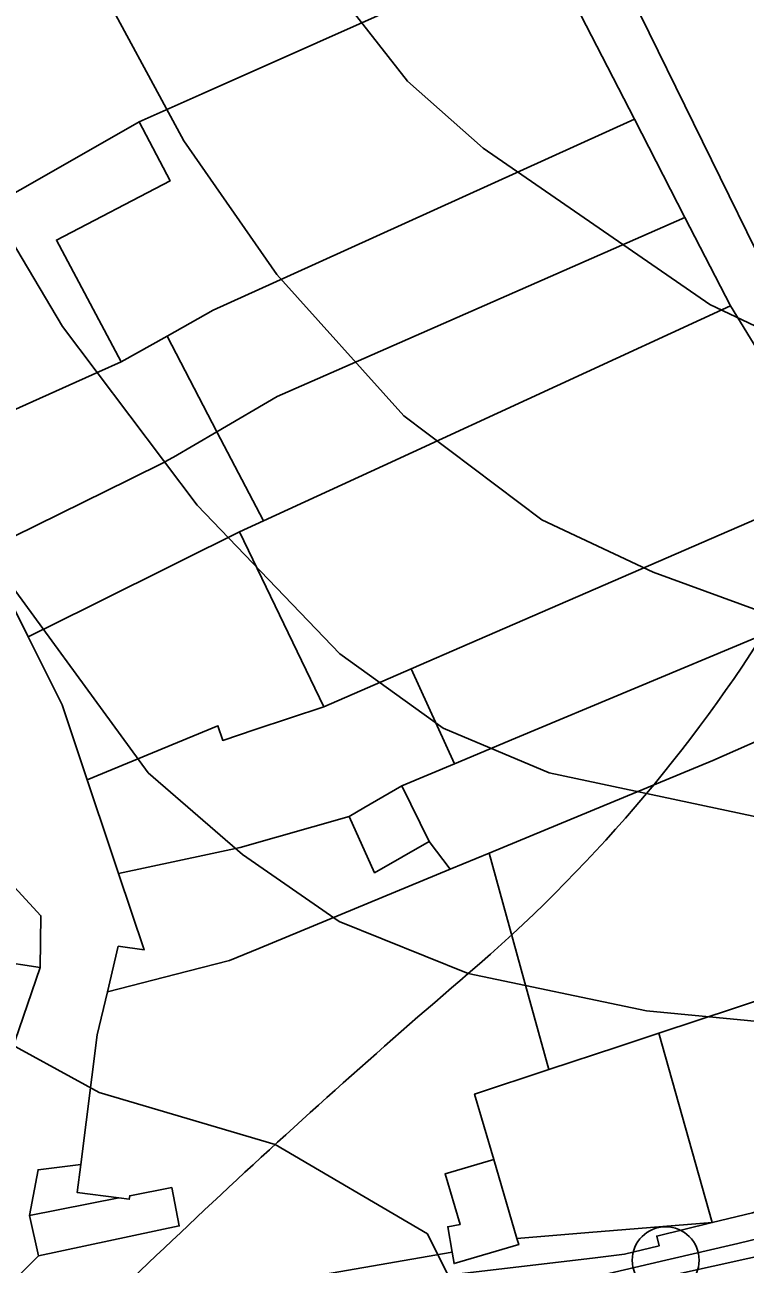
# Model space of a CAD drawing. Extents: x -510989 to -501240, y -1184665 to -1176098.
# Drawn here: x -509446 to -509349, y -1179177.1 to -1179010.4 of the extents above; entities that cross this region are included whole.
import ezdxf

# ---------------------------------------------------------------- set-up
doc = ezdxf.new("R2010")
doc.units = 0
for name, color, linetype in [('NAVRH_rozvodnice', 7, 'Continuous'), ('orna_puda', 7, 'Continuous'), ('ostatni_plocha_x_neplodna_puda', 7, 'Continuous'), ('ostatni_plocha_x_ostatni_komunikace', 7, 'Continuous'), ('ostatni_plocha_x_zelen', 7, 'Continuous'), ('STAV_systematicke_odvodneni', 7, 'Continuous'), ('trasovani_toku', 7, 'Continuous'), ('trvaly_travni_porost', 7, 'Continuous'), ('vodni_plocha_x_vodni_tok_v_koryte_umelem', 7, 'Continuous'), ('vrstevnice_01', 7, 'Continuous'), ('vrstevnice_02', 7, 'Continuous'), ('zahrada', 7, 'Continuous'), ('zastavena_plocha_a_nadvori', 7, 'Continuous')]:
    doc.layers.add(name, color=color, linetype=linetype)

msp = doc.modelspace()

# ---------------------------------------------------------------- linework, layer by layer
at = {"layer": 'NAVRH_rozvodnice'}
for centre, radius, start, end in [((-509520.53, -1178981.05), 206.51, 310.5349, 328.1578), ((-508714.16, -1179924.02), 1034.22, 130.53487, 135.81526)]:
    msp.add_arc(centre, radius, start, end, dxfattribs=at)
at = {"layer": 'orna_puda'}
msp.add_lwpolyline([(-509168.68, -1179001.25), (-509186.91, -1179112.93), (-509227.2, -1179130.58), (-509227.61, -1179129.78), (-509229.74, -1179125.67), (-509244.79, -1179130.96), (-509244.29, -1179132.39), (-509288.5, -1179147.94), (-509302.08, -1179154.08), (-509303.01, -1179147.86), (-509308.52, -1179128.81), (-509310.44, -1179125.02), (-509313.62, -1179118.71), (-509324.71, -1179096.71), (-509330.8, -1179088.53), (-509331.64, -1179086.16), (-509336.63, -1179072.15), (-509337.05, -1179070.97), (-509351.01, -1179048.21), (-509357.14, -1179036.31), (-509363.95, -1179023.08), (-509376.23, -1178999.23)], dxfattribs=at)
at = {"layer": 'ostatni_plocha_x_neplodna_puda'}
msp.add_lwpolyline([(-509370.08, -1179172.83), (-509353.48, -1179171.5), (-509360.95, -1179173.31), (-509360.63, -1179174.62), (-509365.3, -1179175.75), (-509369.25, -1179176.22), (-509387.89, -1179178.43), (-509407.51, -1179184.4), (-509426.18, -1179188.56), (-509427.46, -1179188.87), (-509427.1, -1179186.33), (-509426.36, -1179181.05), (-509405.73, -1179179.57), (-509405.81, -1179178.49), (-509388.48, -1179175.48), (-509388.21, -1179177), (-509379.51, -1179174.45), (-509379.76, -1179173.61)], close=True, dxfattribs=at)
msp.add_lwpolyline([(-509336.83, -1179187.66), (-509365, -1179194.05), (-509371.51, -1179195.53), (-509393.14, -1179200.44), (-509394.24, -1179195.88), (-509378.43, -1179191.77), (-509379.5, -1179187.64), (-509386.33, -1179189.42), (-509386.63, -1179188.27), (-509395.58, -1179190.6), (-509394.75, -1179193.79), (-509396.3, -1179194.16), (-509397.85, -1179187.79), (-509368.17, -1179180.61), (-509343.61, -1179175.2)], dxfattribs=at)
at = {"layer": 'ostatni_plocha_x_ostatni_komunikace'}
for points in [[(-509449, -1179085.73), (-509445.52, -1179092.72), (-509443.3, -1179097.19), (-509440.98, -1179101.85), (-509437.6, -1179111.93), (-509434.37, -1179121.57), (-509433.38, -1179124.54), (-509429.93, -1179134.83), (-509433.42, -1179134.33), (-509434.87, -1179140.46), (-509436.24, -1179146.26), (-509438.45, -1179163.67), (-509444.2, -1179164.38), (-509445.35, -1179170.55), (-509444.14, -1179175.97), (-509449.3, -1179181.16)], [(-509448.47, -1179150.42), (-509443.93, -1179137.2), (-509443.82, -1179130.22), (-509448.41, -1179125.27)]]:
    msp.add_lwpolyline(points, dxfattribs=at)
at = {"layer": 'ostatni_plocha_x_zelen'}
msp.add_lwpolyline([(-509438.45, -1179163.67), (-509438.93, -1179167.46), (-509433.32, -1179168.18), (-509445.35, -1179170.55), (-509444.2, -1179164.38)], close=True, dxfattribs=at)
at = {"layer": 'STAV_systematicke_odvodneni'}
msp.add_line((-509379.68, -1178975.25), (-509328.61, -1179079.56), dxfattribs=at)
at = {"layer": 'trasovani_toku'}
for p, q in [((-509350.01, -1179174.29), (-509340.29, -1179171.92)), ((-509359.74, -1179176.56), (-509350.01, -1179174.29)), ((-509369.48, -1179178.84), (-509359.74, -1179176.56))]:
    msp.add_line(p, q, dxfattribs=at)
msp.add_circle((-509359.74, -1179176.56), 4.5, dxfattribs=at)
at = {"layer": 'trvaly_travni_porost'}
msp.add_lwpolyline([(-509366.17, -1179147.85), (-509360.64, -1179146.03), (-509353.48, -1179171.5), (-509370.08, -1179172.83), (-509379.76, -1179173.61), (-509382.88, -1179163), (-509385.46, -1179154.22), (-509375.45, -1179150.92)], close=True, dxfattribs=at)
at = {"layer": 'vodni_plocha_x_vodni_tok_v_koryte_umelem'}
msp.add_lwpolyline([(-509343.61, -1179175.2), (-509368.17, -1179180.61), (-509397.85, -1179187.79), (-509403.94, -1179189.19), (-509416.39, -1179192.04), (-509416.75, -1179191.45), (-509417.62, -1179190.06), (-509439.64, -1179197.92), (-509440.59, -1179193.43), (-509425.83, -1179190.15), (-509426.18, -1179188.56), (-509407.51, -1179184.4), (-509387.89, -1179178.43), (-509369.25, -1179176.22), (-509365.3, -1179175.75), (-509360.63, -1179174.62), (-509360.95, -1179173.31), (-509353.48, -1179171.5), (-509348.06, -1179170.19)], dxfattribs=at)
at = {"layer": 'vrstevnice_01'}
for points in [[(-509206, -1179003), (-509228.81, -1179029), (-509240.09, -1179038), (-509253.09, -1179045), (-509275.69, -1179053), (-509294.31, -1179057), (-509324.09, -1179058), (-509343.31, -1179053), (-509353.81, -1179048), (-509384.31, -1179027), (-509394.5, -1179018), (-509410.91, -1178997)], [(-509366.81, -1179288), (-509369, -1179262), (-509367.91, -1179249), (-509361.59, -1179228), (-509351.59, -1179214), (-509340.19, -1179205), (-509328.81, -1179201), (-509279.31, -1179187), (-509242.81, -1179170), (-509232.5, -1179163), (-509218.81, -1179151), (-509215.09, -1179145), (-509203.31, -1179110), (-509212.09, -1179109), (-509230.59, -1179112), (-509313.69, -1179119), (-509337.81, -1179119), (-509375.41, -1179111), (-509389.69, -1179105), (-509403.59, -1179095), (-509422.81, -1179075), (-509440.91, -1179051), (-509456.41, -1179025), (-509462.91, -1179010)], [(-509386.81, -1179183), (-509391.81, -1179173), (-509412.31, -1179161), (-509436, -1179154), (-509450.59, -1179146), (-509461.69, -1179135), (-509470.19, -1179124), (-509496.41, -1179085), (-509509.31, -1179069), (-509522.59, -1179059), (-509541.69, -1179052), (-509547.91, -1179054), (-509552.91, -1179063), (-509554.69, -1179075), (-509554.5, -1179091), (-509547.81, -1179121), (-509543.5, -1179133), (-509538, -1179172), (-509548.41, -1179218)]]:
    msp.add_lwpolyline(points, dxfattribs=at)
at = {"layer": 'vrstevnice_02'}
for points in [[(-509582.5, -1178896), (-509560.19, -1178918), (-509523, -1178960), (-509496.31, -1178986), (-509488.19, -1179000), (-509478.59, -1179028), (-509472, -1179044), (-509452.09, -1179080), (-509429.41, -1179111), (-509416.69, -1179122), (-509403.69, -1179131), (-509386.31, -1179138), (-509362.31, -1179143), (-509320.59, -1179147), (-509305.41, -1179150), (-509302.09, -1179152), (-509298.31, -1179163), (-509303.91, -1179173)], [(-509167.5, -1179007), (-509185.5, -1179024), (-509197.09, -1179046), (-509203.59, -1179055), (-509218.19, -1179066), (-509227.59, -1179070), (-509247.91, -1179078), (-509299.81, -1179090), (-509327.59, -1179092), (-509345.09, -1179090), (-509361.41, -1179084), (-509376.41, -1179077), (-509395, -1179063), (-509412.09, -1179044), (-509424.59, -1179026), (-509437, -1179003)]]:
    msp.add_lwpolyline(points, dxfattribs=at)
at = {"layer": 'zahrada'}
for points in [[(-509395, -1178976.78), (-509386.66, -1178973.27), (-509376.23, -1178999.23), (-509422.12, -1179019.69), (-509430.58, -1179023.46), (-509445.58, -1179032), (-509448.68, -1179033.76), (-509449.47, -1179034.21), (-509462.36, -1179010.59), (-509452.49, -1179005.42), (-509450.97, -1179004.62), (-509445.59, -1179001.8), (-509433.83, -1178995.63), (-509409.56, -1178982.92)], [(-509376.23, -1178999.23), (-509363.95, -1179023.08), (-509410.25, -1179044.09), (-509420.65, -1179048.8), (-509426.84, -1179052.27), (-509433.01, -1179055.72), (-509441.74, -1179039.37), (-509426.44, -1179031.41), (-509430.58, -1179023.46), (-509422.12, -1179019.69)], [(-509363.95, -1179023.08), (-509357.14, -1179036.31), (-509404.02, -1179056.9), (-509412.02, -1179060.41), (-509420.13, -1179065.13), (-509426.84, -1179052.27), (-509420.65, -1179048.8), (-509410.25, -1179044.09)], [(-509357.14, -1179036.31), (-509351.01, -1179048.21), (-509397.78, -1179069.71), (-509413.88, -1179077.11), (-509420.13, -1179065.13), (-509412.02, -1179060.41), (-509404.02, -1179056.9)], [(-509351.01, -1179048.21), (-509337.05, -1179070.97), (-509336.63, -1179072.15), (-509386.14, -1179093.63), (-509394.01, -1179097.04), (-509405.76, -1179102.14), (-509417.09, -1179078.59), (-509413.88, -1179077.11), (-509397.78, -1179069.71)], [(-509336.63, -1179072.15), (-509331.64, -1179086.16), (-509379.95, -1179106.34), (-509388.18, -1179109.78), (-509394.01, -1179097.04), (-509386.14, -1179093.63)], [(-509331.64, -1179086.16), (-509330.8, -1179088.53), (-509324.71, -1179096.71), (-509353.4, -1179109.37), (-509374.28, -1179118), (-509383.5, -1179121.81), (-509388.75, -1179123.98), (-509391.55, -1179120.25), (-509395.27, -1179112.74), (-509388.18, -1179109.78), (-509379.95, -1179106.34)], [(-509324.71, -1179096.71), (-509313.62, -1179118.71), (-509316.89, -1179120.29), (-509313.81, -1179126.66), (-509310.44, -1179125.02), (-509308.52, -1179128.81), (-509360.64, -1179146.03), (-509366.17, -1179147.85), (-509375.45, -1179150.92), (-509378.81, -1179138.75), (-509383.5, -1179121.81), (-509374.28, -1179118), (-509353.4, -1179109.37)], [(-509457.48, -1179121.32), (-509454.07, -1179125.83), (-509452.28, -1179128.19), (-509448.41, -1179125.27), (-509443.82, -1179130.22), (-509443.93, -1179137.2), (-509449.84, -1179136.28), (-509452.72, -1179133.06), (-509454.58, -1179133.74), (-509459.35, -1179128.32), (-509461.16, -1179126.1)], [(-509360.64, -1179146.03), (-509308.52, -1179128.81), (-509303.01, -1179147.86), (-509302.08, -1179154.08), (-509326.17, -1179159.08), (-509332.52, -1179165.3), (-509348.06, -1179170.19), (-509353.48, -1179171.5)], [(-509454.58, -1179133.74), (-509452.72, -1179133.06), (-509449.84, -1179136.28), (-509443.93, -1179137.2), (-509448.47, -1179150.42), (-509459.59, -1179151.61), (-509468.18, -1179136.32), (-509468.53, -1179135.7), (-509464.11, -1179141.12)]]:
    msp.add_lwpolyline(points, close=True, dxfattribs=at)
at = {"layer": 'zastavena_plocha_a_nadvori'}
for points in [[(-509430.58, -1179023.46), (-509426.44, -1179031.41), (-509441.74, -1179039.37), (-509433.01, -1179055.72), (-509436.03, -1179057.08), (-509455.62, -1179065.87), (-509457.77, -1179062.16), (-509462.39, -1179063.29), (-509464.73, -1179061.49), (-509471.13, -1179056.58), (-509476.25, -1179048.3), (-509472.96, -1179046.26), (-509471.96, -1179047.59), (-509460.62, -1179040.73), (-509455.99, -1179038.99), (-509456.45, -1179038.18), (-509449.47, -1179034.21), (-509448.68, -1179033.76), (-509445.58, -1179032)], [(-509426.84, -1179052.27), (-509420.13, -1179065.13), (-509426, -1179068.55), (-509426.72, -1179068.97), (-509427.08, -1179069.18), (-509431.88, -1179071.54), (-509450.7, -1179080.77), (-509451.87, -1179078.42), (-509453.49, -1179075.16), (-509456.06, -1179076.44), (-509458.46, -1179071.63), (-509455.94, -1179070.37), (-509455.62, -1179065.87), (-509436.03, -1179057.08), (-509433.01, -1179055.72)], [(-509420.13, -1179065.13), (-509413.88, -1179077.11), (-509417.09, -1179078.59), (-509425.13, -1179082.59), (-509437.12, -1179088.55), (-509445.52, -1179092.72), (-509449, -1179085.73), (-509451.31, -1179081.07), (-509450.7, -1179080.77), (-509431.88, -1179071.54), (-509427.08, -1179069.18), (-509426.72, -1179068.97), (-509426, -1179068.55)], [(-509417.09, -1179078.59), (-509405.76, -1179102.14), (-509414.97, -1179105.19), (-509419.35, -1179106.64), (-509420, -1179104.68), (-509437.6, -1179111.93), (-509440.98, -1179101.85), (-509443.3, -1179097.19), (-509445.52, -1179092.72), (-509437.12, -1179088.55), (-509425.13, -1179082.59)], [(-509394.01, -1179097.04), (-509388.18, -1179109.78), (-509395.27, -1179112.74), (-509400.37, -1179115.72), (-509402.34, -1179116.87), (-509417.01, -1179121.06), (-509421.4, -1179121.99), (-509433.38, -1179124.54), (-509434.37, -1179121.57), (-509437.6, -1179111.93), (-509420, -1179104.68), (-509419.35, -1179106.64), (-509414.97, -1179105.19), (-509405.76, -1179102.14)], [(-509395.27, -1179112.74), (-509391.55, -1179120.25), (-509398.91, -1179124.45), (-509402.34, -1179116.87), (-509400.37, -1179115.72)], [(-509402.34, -1179116.87), (-509398.91, -1179124.45), (-509391.55, -1179120.25), (-509388.75, -1179123.98), (-509414.49, -1179134.62), (-509418.43, -1179136.25), (-509424.05, -1179137.69), (-509434.87, -1179140.46), (-509433.42, -1179134.33), (-509429.93, -1179134.83), (-509433.38, -1179124.54), (-509421.4, -1179121.99), (-509417.01, -1179121.06)], [(-509389.43, -1179164.94), (-509382.88, -1179163), (-509379.76, -1179173.61), (-509379.51, -1179174.45), (-509388.21, -1179177), (-509388.48, -1179175.48), (-509389.07, -1179172.05), (-509387.4, -1179171.76)], [(-509431.87, -1179167.89), (-509426.22, -1179166.78), (-509425.21, -1179171.94), (-509444.14, -1179175.97), (-509445.35, -1179170.55), (-509433.32, -1179168.18), (-509431.93, -1179168.35)]]:
    msp.add_lwpolyline(points, close=True, dxfattribs=at)
msp.add_lwpolyline([(-509449.3, -1179181.16), (-509444.14, -1179175.97), (-509425.21, -1179171.94), (-509426.22, -1179166.78), (-509431.87, -1179167.89), (-509431.93, -1179168.35), (-509433.32, -1179168.18), (-509438.93, -1179167.46), (-509438.45, -1179163.67), (-509436.24, -1179146.26), (-509434.87, -1179140.46), (-509424.05, -1179137.69), (-509418.43, -1179136.25), (-509414.49, -1179134.62), (-509388.75, -1179123.98), (-509383.5, -1179121.81), (-509378.81, -1179138.75), (-509375.45, -1179150.92), (-509385.46, -1179154.22), (-509382.88, -1179163), (-509389.43, -1179164.94), (-509387.4, -1179171.76), (-509389.07, -1179172.05), (-509388.48, -1179175.48), (-509405.81, -1179178.49)], dxfattribs=at)

doc.saveas('drawing.dxf')
